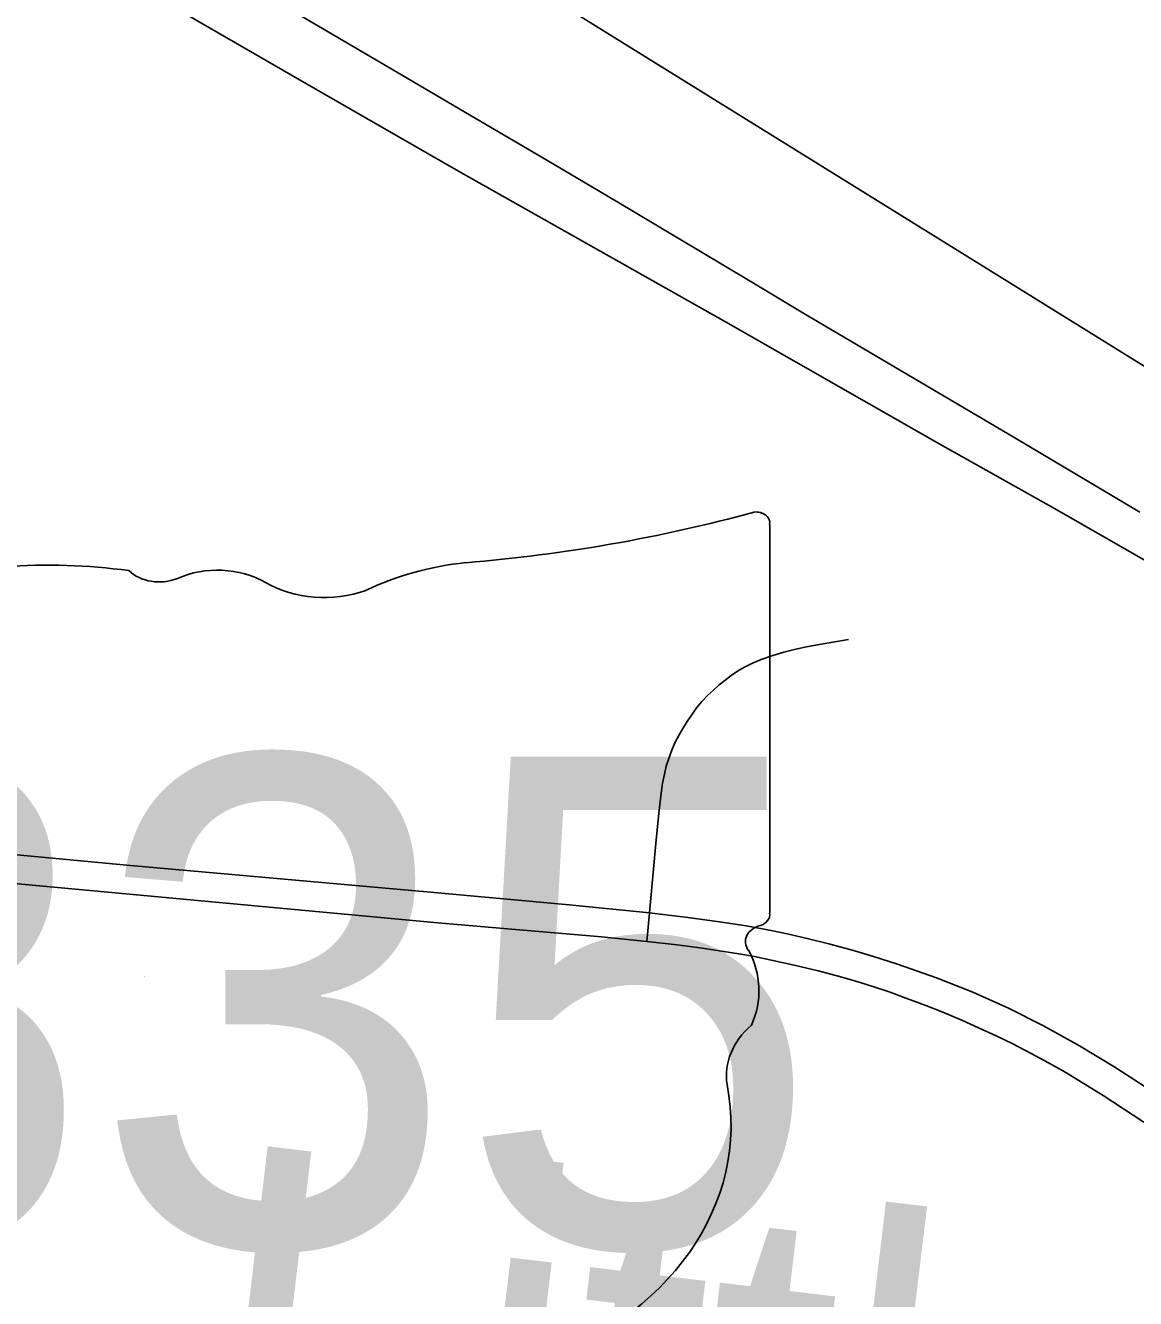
# Model space of a CAD drawing. Extents: x 0 to 34, y 0 to 22.
# Drawn here: x 4.8107 to 5.1096, y 17.8884 to 18.2313 of the extents above; entities that cross this region are included whole.
import ezdxf

# ---------------------------------------------------------------- set-up
doc = ezdxf.new("R2010")
doc.units = 0
for name, color, linetype in [('GM_X_City_Street', 7, 'Continuous'), ('GM_X_Minor_River_Text', 7, 'Continuous'), ('GM_X_Rail_Line', 7, 'Continuous'), ('GM_X_State_Location', 7, 'Continuous'), ('GM_X_State_Route', 7, 'Continuous'), ('GM_X_State_Shield', 7, 'Continuous'), ('GM_X_US_Route', 7, 'Continuous')]:
    doc.layers.add(name, color=color, linetype=linetype)

msp = doc.modelspace()

# ---------------------------------------------------------------- linework, layer by layer
at = {"layer": 'GM_X_City_Street'}
msp.add_lwpolyline([(4.97804, 17.98454), (4.97873, 17.9923), (4.98039, 18.01097), (4.98121, 18.0191), (4.98186, 18.02453), (4.98226, 18.0272), (4.98275, 18.02966), (4.98324, 18.0318), (4.98392, 18.0339), (4.98472, 18.03608), (4.98556, 18.03809), (4.98674, 18.04027), (4.98795, 18.04237), (4.989, 18.04409), (4.99025, 18.0459), (4.99138, 18.04747), (4.99279, 18.04919), (4.99436, 18.05083), (4.99592, 18.05231), (4.99744, 18.05367), (4.999, 18.0549), (5.00071, 18.05618), (5.00271, 18.05753), (5.00449, 18.05852), (5.00648, 18.05951), (5.00876, 18.06049), (5.01191, 18.06165), (5.01489, 18.0625), (5.01812, 18.06333), (5.02097, 18.0639), (5.02445, 18.06456), (5.02804, 18.06518), (5.03234, 18.06588)], dxfattribs=at)
at = {"layer": 'GM_X_Rail_Line'}
msp.add_lwpolyline([(3.83258, 18.78915), (4.04668, 18.71724), (4.20013, 18.66068), (4.27929, 18.62258), (4.42905, 18.54243), (4.65516, 18.4157), (4.85706, 18.2978), (5.4078, 17.95591), (5.67948, 17.78757), (5.87786, 17.66832)], dxfattribs=at)
at = {"layer": 'GM_X_State_Route'}
for points in [[(4.77389, 18.01114), (4.83801, 18.00516), (4.91972, 17.99788), (4.95708, 17.99448), (4.97873, 17.9923), (4.98905, 17.99103), (4.99756, 17.9899), (5.00471, 17.98875), (5.01145, 17.98752), (5.01581, 17.98661), (5.02115, 17.98538), (5.02699, 17.9839), (5.03366, 17.98213), (5.03899, 17.98053), (5.04549, 17.97847), (5.05601, 17.97477), (5.06577, 17.97088), (5.07537, 17.96657), (5.08478, 17.96187), (5.09452, 17.95647), (5.10406, 17.95071), (5.11653, 17.94259)], [(4.78538, 18.00228), (4.81448, 17.99957), (4.84253, 17.99697), (4.88212, 17.99326), (4.92173, 17.9896), (4.94574, 17.9875), (4.9658, 17.98577), (4.97804, 17.98454), (4.98618, 17.98363), (4.99292, 17.98273), (4.99754, 17.98206), (5.00276, 17.98125), (5.00699, 17.9805), (5.01194, 17.97948), (5.01768, 17.9782), (5.02409, 17.97666), (5.02886, 17.9754), (5.03431, 17.97385), (5.03881, 17.97244), (5.04322, 17.97098), (5.04802, 17.96924), (5.05316, 17.96731), (5.05772, 17.96554), (5.06296, 17.96326), (5.06733, 17.96134), (5.07206, 17.95918), (5.07637, 17.95707), (5.08153, 17.95441), (5.08616, 17.95189), (5.09078, 17.94923), (5.10088, 17.94305), (5.11701, 17.93248)]]:
    msp.add_lwpolyline(points, dxfattribs=at)
at = {"layer": 'GM_X_State_Shield'}
for p, q in [((5.01108, 17.99221), (5.01108, 18.0969)), ((5.01105, 17.99224), (5.01108, 17.99221))]:
    msp.add_line(p, q, dxfattribs=at)
for centre, major_axis, start_param, end_param in [((4.89368, 18.36477), (0.34952, 0), 4.814394, 5.042369), ((5.00742, 18.09733), (0.00367, 0), 6.141152, 7.989035), ((4.81653, 17.97959), (0.13295, 0), 1.404758, 1.657858), ((4.84671, 18.08996), (0.01068, 0), 3.836095, 5.185415), ((4.8624, 18.06683), (0.02221, 0), 0.950623, 2.079405), ((4.93826, 18.03082), (0.07032, 0), 1.699011, 2.107814), ((4.89107, 18.09855), (0.02672, 0), 4.081561, 5.145723), ((5.00717, 17.99181), (0.00393, 0), 5.05454, 6.418171), ((5.01023, 17.98453), (0.00568, 0), 1.883978, 3.671073), ((4.97411, 17.9713), (0.03409, 0), 5.934695, 6.695948), ((5.02423, 17.9484), (0.0248, 0), 2.387724, 3.262537), ((4.91326, 17.93509), (0.08742, 0), 5.101752, 6.440018)]:
    msp.add_ellipse(centre, major_axis=major_axis, ratio=0.8, start_param=start_param, end_param=end_param, dxfattribs=at)
at = {"layer": 'GM_X_US_Route'}
for points in [[(4.8155, 18.25643), (4.82068, 18.25354), (4.85622, 18.23305), (4.88634, 18.21564), (4.92724, 18.19206), (4.99919, 18.15145), (5.05693, 18.11854), (5.0878, 18.10117), (5.11657, 18.08468)], [(4.87768, 18.23821), (4.91087, 18.21867), (4.93175, 18.20637), (4.95104, 18.19507), (4.96974, 18.18398), (5.00493, 18.16295), (5.02092, 18.15338), (5.07712, 18.12027), (5.11072, 18.10018)]]:
    msp.add_lwpolyline(points, dxfattribs=at)

# ---------------------------------------------------------------- texts
at = {"layer": 'GM_X_Minor_River_Text'}
msp.add_text('Little', height=0.094696, rotation=353.1684, dxfattribs=at).set_placement((4.85434, 17.83659))
at = {"layer": 'GM_X_State_Location'}
for s, p in [('s', (4.84259, 17.97513)), ('r', (4.84258, 17.97513))]:
    msp.add_text(s, height=0.000189, dxfattribs=at).set_placement(p)
at = {"layer": 'GM_X_State_Shield'}
msp.add_text('835', height=0.131836, dxfattribs=at).set_placement((4.73063, 17.90249))

doc.saveas('drawing.dxf')
